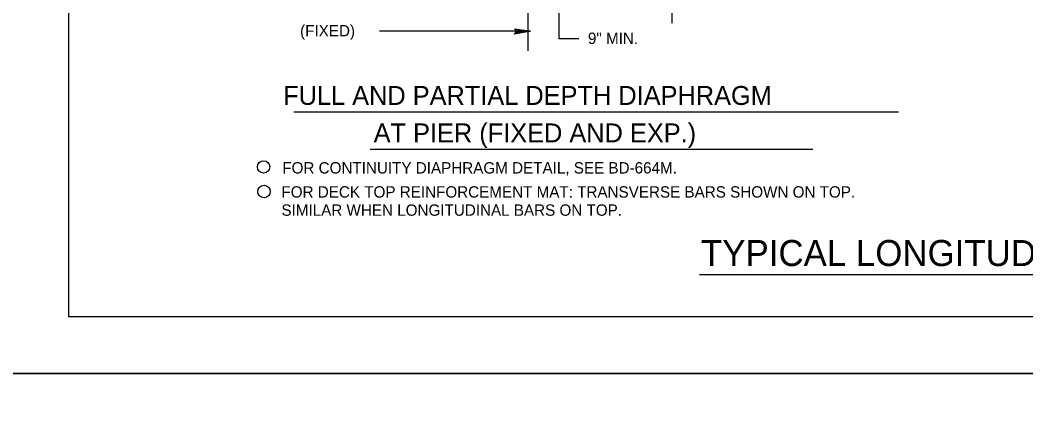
# Model space of a CAD drawing. Extents: x 638653 to 642302, y 298557 to 300414.
# Drawn here: x 639850.3 to 640115.6, y 299737 to 299837.9 of the extents above; entities that cross this region are included whole.
import ezdxf

# ---------------------------------------------------------------- set-up
doc = ezdxf.new("R2010")
doc.units = 0
doc.layers.add('1', color=7, linetype='Continuous')
doc.layers.add('PLT-BNDY', color=7, linetype='Continuous')

msp = doc.modelspace()

# ---------------------------------------------------------------- linework, layer by layer
at = {"layer": '1'}
for p, q in [((639863.16, 299759.52), (639863.16, 300323.52)), ((639984.33, 299829.77), (639984.33, 299910.1)), ((640022.17, 299896.58), (640022.17, 299837.04)), ((639992.36, 299866.26), (639992.36, 299832.89)), ((639984.93, 299834.96), (639945.04, 299834.96)), ((639997.63, 299832.89), (639992.36, 299832.89)), ((640081.97, 299813.6), (639922.5, 299813.6)), ((640059.37, 299803.67), (639942.6, 299803.67)), ((640311.36, 299770.6), (640029.52, 299770.6)), ((640649.16, 299759.52), (639863.16, 299759.52))]:
    msp.add_line(p, q, dxfattribs=at)
msp.add_lwpolyline([(639980.87, 299835.43), (639981.02, 299835.12), (639984.93, 299834.96), (639980.87, 299835.43), (639980.71, 299835.59), (639984.93, 299834.96), (639981.02, 299834.65), (639980.87, 299834.49), (639984.93, 299834.96), (639980.71, 299834.18), (639980.87, 299834.49)], dxfattribs=at)
for centre in [(639914.51, 299799.09), (639914.62, 299792.6)]:
    msp.add_circle(centre, 1.63, dxfattribs=at)
at = {"layer": 'PLT-BNDY'}
for points in [[(639823.16, 300338.52), (640664.16, 300338.52), (640664.16, 299744.52), (639823.16, 299744.52)], [(639823.16, 299744.52), (640664.16, 299744.52), (640664.16, 299150.52), (639823.16, 299150.52)]]:
    msp.add_lwpolyline(points, close=True, dxfattribs=at)

# ---------------------------------------------------------------- texts
at = {"layer": '1'}
for s, height, p in [('(FIXED)', 3, (639924.14, 299833.57)), ('9" MIN.', 3, (640000.07, 299831.57)), (' FULL AND PARTIAL DEPTH DIAPHRAGM', 4.9998, (639917.81, 299815.47)), ('AT PIER (FIXED AND EXP.)', 4.9998, (639943.54, 299805.58)), ('FOR CONTINUITY DIAPHRAGM DETAIL, SEE BD-664M.', 3, (639919.44, 299797.35)), ('FOR DECK TOP REINFORCEMENT MAT: TRANSVERSE BARS SHOWN ON TOP.', 3, (639919.22, 299790.99)), ('SIMILAR WHEN LONGITUDINAL BARS ON TOP.', 3, (639919.22, 299786.19)), ('TYPICAL LONGITUDINAL SECTIONS FOR I-BEAMS', 6.8753, (640029.89, 299772.91))]:
    msp.add_text(s, height=height, dxfattribs=at).set_placement(p)

doc.saveas('drawing.dxf')
